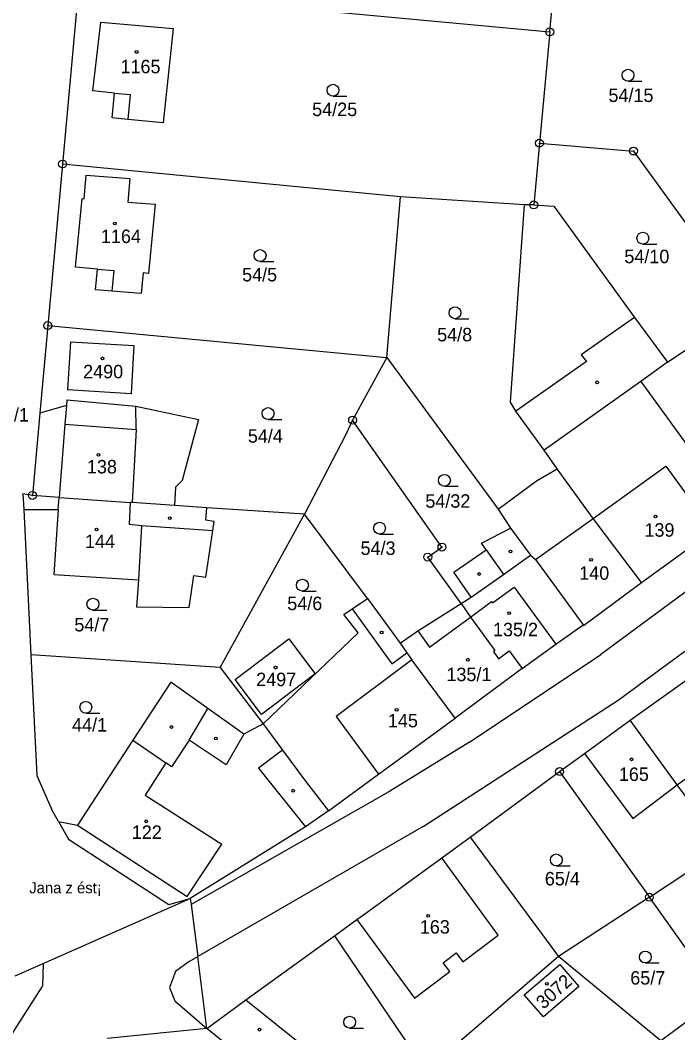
# Model space of a CAD drawing. Extents: x -735249 to -729401, y -1124843 to -1121828.
# Drawn here: x -734439.6 to -734356.5, y -1122803 to -1122675.1 of the extents above; entities that cross this region are included whole.
import ezdxf

# ---------------------------------------------------------------- set-up
doc = ezdxf.new("R2010")
doc.units = 0
for name, color, linetype in [('Vrstva 1', 7, 'Continuous'), ('Vrstva 15', 7, 'Continuous'), ('Vrstva 18', 7, 'Continuous'), ('Vrstva 19', 7, 'Continuous'), ('Vrstva 25', 7, 'Continuous'), ('Vrstva 4', 7, 'Continuous')]:
    doc.layers.add(name, color=color, linetype=linetype)

msp = doc.modelspace()

# ---------------------------------------------------------------- linework, layer by layer
at = {"layer": 'Vrstva 1'}
for points in [[(-734432.18, -1122671.05), (-734434.21, -1122693.28)], [(-734432.18, -1122671.05), (-734372.64, -1122676.6)], [(-734372.64, -1122676.6), (-734372.09, -1122670.63)], [(-734430.4, -1122684.05), (-734429.37, -1122675.37)], [(-734429.37, -1122675.37), (-734420.23, -1122676.17)], [(-734420.23, -1122676.17), (-734421.49, -1122688.08)], [(-734372.64, -1122676.6), (-734373.94, -1122690.65)], [(-734427.63, -1122684.32), (-734430.4, -1122684.05)], [(-734427.94, -1122687.45), (-734427.63, -1122684.32)], [(-734425.97, -1122687.64), (-734427.94, -1122687.45)], [(-734421.49, -1122688.08), (-734425.97, -1122687.64)], [(-734373.94, -1122690.65), (-734374.66, -1122698.44)], [(-734373.94, -1122690.65), (-734362.05, -1122691.64)], [(-734362.05, -1122691.64), (-734347.65, -1122711.53)], [(-734434.21, -1122693.28), (-734436.07, -1122713.68)], [(-734391.49, -1122697.42), (-734434.21, -1122693.28)], [(-734431.47, -1122697.66), (-734431.24, -1122694.67)], [(-734431.24, -1122694.67), (-734425.71, -1122695.09)], [(-734425.71, -1122695.09), (-734425.94, -1122698.08)], [(-734432.56, -1122706.31), (-734431.72, -1122697.64)], [(-734431.72, -1122697.64), (-734431.47, -1122697.66)], [(-734425.94, -1122698.08), (-734422.49, -1122698.34)], [(-734422.49, -1122698.34), (-734423.34, -1122707.1)], [(-734393.23, -1122717.71), (-734391.49, -1122697.42)], [(-734375.82, -1122698.42), (-734391.49, -1122697.42)], [(-734377.58, -1122723.36), (-734375.82, -1122698.42)], [(-734374.66, -1122698.44), (-734375.82, -1122698.42)], [(-734374.66, -1122698.44), (-734372.12, -1122698.59)], [(-734372.12, -1122698.59), (-734361.93, -1122712.65)], [(-734429.8, -1122706.55), (-734432.56, -1122706.31)], [(-734430.03, -1122709.15), (-734429.8, -1122706.55)], [(-734424.04, -1122707.03), (-734424.29, -1122709.65)], [(-734423.34, -1122707.1), (-734424.04, -1122707.03)], [(-734427.97, -1122709.33), (-734430.03, -1122709.15)], [(-734424.29, -1122709.65), (-734427.97, -1122709.33)], [(-734436.07, -1122713.68), (-734437.08, -1122724.76)], [(-734436.07, -1122713.68), (-734393.23, -1122717.71)], [(-734361.93, -1122712.65), (-734357.74, -1122718.32)], [(-734433.22, -1122715.73), (-734433.59, -1122721.81)], [(-734433.22, -1122715.73), (-734425.2, -1122716.2)], [(-734425.2, -1122716.2), (-734425.56, -1122722.29)], [(-734357.74, -1122718.32), (-734354.18, -1122715.91)], [(-734393.23, -1122717.71), (-734397.55, -1122725.62)], [(-734393.23, -1122717.71), (-734379.16, -1122736.87)], [(-734357.74, -1122718.32), (-734361.11, -1122720.73)], [(-734361.11, -1122720.73), (-734349.28, -1122737.03)], [(-734425.56, -1122722.29), (-734433.59, -1122721.81)], [(-734433.72, -1122723.78), (-734437.08, -1122724.76)], [(-734433.66, -1122723.06), (-734433.72, -1122723.78)], [(-734433.66, -1122723.06), (-734424.94, -1122723.84)], [(-734424.94, -1122723.84), (-734417.02, -1122725.52)], [(-734376.91, -1122724.48), (-734377.58, -1122723.36)], [(-734437.08, -1122724.76), (-734438.02, -1122735.13)], [(-734373.34, -1122729.41), (-734376.91, -1122724.48)], [(-734417.02, -1122725.52), (-734419.09, -1122733.26)], [(-734397.55, -1122725.62), (-734398.41, -1122727.42)], [(-734386.26, -1122741.65), (-734397.55, -1122725.62)], [(-734398.41, -1122727.42), (-734403.63, -1122737.49)], [(-734371.69, -1122731.77), (-734373.34, -1122729.41)], [(-734374.32, -1122733.28), (-734371.69, -1122731.77)], [(-734367.15, -1122738.03), (-734371.69, -1122731.77)], [(-734419.92, -1122734.07), (-734420.08, -1122736.41)], [(-734419.09, -1122733.26), (-734419.92, -1122734.07)], [(-734379.16, -1122736.87), (-734374.32, -1122733.28)], [(-734438.02, -1122735.13), (-734439.22, -1122734.94)], [(-734439.22, -1122734.94), (-734439.12, -1122736.89)], [(-734434.65, -1122735.39), (-734438.02, -1122735.13)], [(-734434.65, -1122735.39), (-734425.66, -1122736.02)], [(-734425.42, -1122736.04), (-734425.66, -1122736.02)], [(-734420.08, -1122736.41), (-734425.42, -1122736.04)], [(-734415.99, -1122736.7), (-734420.08, -1122736.41)], [(-734416.1, -1122738.26), (-734415.99, -1122736.7)], [(-734403.63, -1122737.49), (-734415.99, -1122736.7)], [(-734439.12, -1122736.89), (-734438.2, -1122755.24)], [(-734439.12, -1122736.89), (-734434.76, -1122736.92)], [(-734434.76, -1122736.92), (-734435.32, -1122745.1)], [(-734414.31, -1122756.86), (-734403.63, -1122737.49)], [(-734395.67, -1122748.13), (-734403.63, -1122737.49)], [(-734379.16, -1122736.87), (-734377.59, -1122739.25)], [(-734415.06, -1122738.41), (-734416.1, -1122738.26)], [(-734415.23, -1122739.57), (-734415.06, -1122738.41)], [(-734381.27, -1122741.16), (-734377.59, -1122739.25)], [(-734377.59, -1122739.25), (-734375.05, -1122742.69)], [(-734361.04, -1122746.12), (-734367.15, -1122738.03)], [(-734416.1, -1122745.46), (-734415.23, -1122739.57)], [(-734361.04, -1122746.12), (-734352.01, -1122739.61)], [(-734388.05, -1122742.91), (-734386.26, -1122741.65)], [(-734380.66, -1122742), (-734381.27, -1122741.16)], [(-734383.84, -1122748.78), (-734388.05, -1122742.91)], [(-734384.75, -1122744.82), (-734380.66, -1122742)], [(-734375.05, -1122742.69), (-734374.44, -1122743.22)], [(-734374.44, -1122743.22), (-734368.41, -1122751.47)], [(-734435.32, -1122745.1), (-734424.6, -1122745.8)], [(-734418.19, -1122749.28), (-734417.63, -1122745.24)], [(-734417.63, -1122745.24), (-734416.1, -1122745.46)], [(-734382.55, -1122747.99), (-734384.75, -1122744.82)], [(-734424.6, -1122745.8), (-734424.87, -1122749.21)], [(-734368.37, -1122751.54), (-734361.04, -1122746.12)], [(-734397.61, -1122749.45), (-734395.67, -1122748.13)], [(-734395.67, -1122748.13), (-734391.56, -1122753.79)], [(-734383.84, -1122748.78), (-734382.55, -1122747.99)], [(-734424.87, -1122749.21), (-734418.19, -1122749.28)], [(-734398.66, -1122750.17), (-734397.61, -1122749.45)], [(-734389.3, -1122752.22), (-734383.84, -1122748.78)], [(-734383.84, -1122748.78), (-734382.66, -1122750.49)], [(-734396.85, -1122752.46), (-734398.66, -1122750.17)], [(-734382.66, -1122750.49), (-734379.57, -1122754.71)], [(-734371.85, -1122753.91), (-734368.41, -1122751.47)], [(-734368.37, -1122751.54), (-734368.41, -1122751.47)], [(-734412.41, -1122758.37), (-734405.63, -1122753.23)], [(-734408.85, -1122763.98), (-734396.85, -1122752.46)], [(-734405.63, -1122753.23), (-734402.29, -1122757.64)], [(-734391.56, -1122753.79), (-734389.3, -1122752.22)], [(-734391.56, -1122753.79), (-734390.68, -1122755.01)], [(-734376.13, -1122756.99), (-734371.85, -1122753.91)], [(-734414.31, -1122756.86), (-734438.2, -1122755.24)], [(-734438.2, -1122755.24), (-734437.48, -1122770.51)], [(-734390.68, -1122755.01), (-734390.05, -1122755.88)], [(-734384.59, -1122763.26), (-734390.05, -1122755.88)], [(-734379.57, -1122754.71), (-734379.75, -1122754.84)], [(-734379.75, -1122754.84), (-734379.1, -1122755.74)], [(-734379.1, -1122755.74), (-734377.76, -1122754.76)], [(-734377.76, -1122754.76), (-734376.13, -1122756.99)], [(-734414.31, -1122756.86), (-734408.85, -1122763.98)], [(-734376.13, -1122756.99), (-734384.59, -1122763.26)], [(-734409.07, -1122762.78), (-734412.41, -1122758.37)], [(-734402.29, -1122757.64), (-734409.07, -1122762.78)], [(-734362.48, -1122763.52), (-734354.96, -1122758.14)], [(-734420.52, -1122758.71), (-734425.32, -1122766.05)], [(-734415.84, -1122762.04), (-734420.52, -1122758.71)], [(-734411.28, -1122765.29), (-734415.84, -1122762.04)], [(-734394.27, -1122770.33), (-734384.59, -1122763.26)], [(-734368.23, -1122767.73), (-734362.48, -1122763.52)], [(-734356.55, -1122771.67), (-734362.48, -1122763.52)], [(-734408.85, -1122763.98), (-734411.28, -1122765.29)], [(-734408.85, -1122763.98), (-734406.4, -1122767.28)], [(-734425.32, -1122766.05), (-734432.32, -1122776.78)], [(-734406.4, -1122767.28), (-734403.36, -1122771.38)], [(-734371.39, -1122770), (-734368.23, -1122767.73)], [(-734437.48, -1122770.51), (-734435.55, -1122774.82)], [(-734400.61, -1122774.95), (-734394.27, -1122770.33)], [(-734382.69, -1122778.29), (-734371.39, -1122770)], [(-734371.39, -1122770), (-734360.05, -1122785.87)], [(-734403.36, -1122771.38), (-734400.61, -1122774.95)], [(-734353.04, -1122776.37), (-734356.55, -1122771.67)], [(-734434.73, -1122776.29), (-734435.55, -1122774.82)], [(-734400.61, -1122774.95), (-734403.51, -1122776.97)], [(-734434.73, -1122776.29), (-734432.32, -1122776.78)], [(-734434.73, -1122776.29), (-734433.48, -1122778.53)], [(-734403.51, -1122776.97), (-734418.07, -1122786.04)], [(-734433.48, -1122778.53), (-734420.78, -1122786.79)], [(-734386.29, -1122780.89), (-734382.69, -1122778.29)], [(-734382.69, -1122778.29), (-734371.55, -1122793.35)], [(-734360.05, -1122785.87), (-734350.6, -1122779.63)], [(-734396.19, -1122788.07), (-734386.29, -1122780.89)], [(-734436.67, -1122794.23), (-734418.07, -1122786.04)], [(-734420.78, -1122786.79), (-734418.07, -1122786.04)], [(-734418.07, -1122786.04), (-734417.97, -1122786.8)], [(-734360.05, -1122785.87), (-734371.55, -1122793.35)], [(-734351.04, -1122798.44), (-734360.05, -1122785.87)], [(-734417.97, -1122786.8), (-734417.13, -1122793.35)], [(-734399.84, -1122790.72), (-734397.01, -1122788.66)], [(-734397.01, -1122788.66), (-734396.19, -1122788.07)], [(-734411.06, -1122798.82), (-734399.84, -1122790.72)], [(-734399.84, -1122790.72), (-734388.28, -1122807.79)], [(-734440.18, -1122795.78), (-734436.67, -1122794.23)], [(-734415.96, -1122802.45), (-734417.13, -1122793.35)], [(-734371.55, -1122793.35), (-734388.28, -1122807.79)], [(-734358.6, -1122803.99), (-734371.55, -1122793.35)], [(-734375.85, -1122798.2), (-734371.38, -1122794.36)], [(-734371.38, -1122794.36), (-734368.97, -1122797.13)], [(-734368.97, -1122797.13), (-734373.41, -1122800.98)], [(-734415.96, -1122802.45), (-734411.06, -1122798.82)], [(-734411.06, -1122798.82), (-734403.37, -1122804.98)], [(-734373.41, -1122800.98), (-734375.85, -1122798.2)], [(-734354.44, -1122800.92), (-734358.6, -1122803.99)], [(-734415.96, -1122802.45), (-734428.59, -1122803.71)], [(-734407.15, -1122809.65), (-734415.96, -1122802.45)]]:
    msp.add_lwpolyline(points, dxfattribs=at)
at = {"layer": 'Vrstva 25'}
for points in [[(-734362.74, -1122682.82), (-734360.99, -1122682.82)], [(-734400.03, -1122684.71), (-734398.28, -1122684.71)], [(-734360.87, -1122703.39), (-734359.12, -1122703.39)], [(-734409.24, -1122705.59), (-734407.49, -1122705.59)], [(-734384.61, -1122712.81), (-734382.86, -1122712.81)], [(-734408.23, -1122725.54), (-734406.48, -1122725.54)], [(-734385.95, -1122733.97), (-734384.2, -1122733.97)], [(-734394.15, -1122740.01), (-734392.4, -1122740.01)], [(-734403.89, -1122747.21), (-734402.14, -1122747.21)], [(-734430.38, -1122749.61), (-734428.63, -1122749.61)], [(-734431.27, -1122762.63), (-734429.52, -1122762.63)], [(-734371.81, -1122781.9), (-734370.06, -1122781.9)], [(-734360.56, -1122794.16), (-734358.81, -1122794.16)], [(-734397.93, -1122802.39), (-734396.18, -1122802.39)]]:
    msp.add_lwpolyline(points, dxfattribs=at)
for centre, radius in [((-734372.64, -1122676.6), 0.5), ((-734372.64, -1122676.6), 0.032), ((-734424.85, -1122679.13), 0.175), ((-734362.74, -1122682.07), 0.75), ((-734400.03, -1122683.96), 0.75), ((-734373.94, -1122690.65), 0.5), ((-734373.94, -1122690.65), 0.032), ((-734362.05, -1122691.64), 0.5), ((-734362.05, -1122691.64), 0.032), ((-734434.21, -1122693.28), 0.5), ((-734434.21, -1122693.28), 0.032), ((-734374.66, -1122698.44), 0.5), ((-734374.66, -1122698.44), 0.032), ((-734427.6, -1122700.8), 0.175), ((-734360.87, -1122702.64), 0.75), ((-734409.24, -1122704.84), 0.75), ((-734384.61, -1122712.06), 0.75), ((-734436.07, -1122713.68), 0.5), ((-734436.07, -1122713.68), 0.032), ((-734429.16, -1122717.82), 0.175), ((-734366.64, -1122720.85), 0.175), ((-734408.23, -1122724.79), 0.75), ((-734397.55, -1122725.62), 0.5), ((-734397.55, -1122725.62), 0.032), ((-734429.68, -1122730.01), 0.175), ((-734385.95, -1122733.22), 0.75), ((-734438.02, -1122735.13), 0.5), ((-734438.02, -1122735.13), 0.032), ((-734420.65, -1122738.01), 0.175), ((-734359.27, -1122737.78), 0.175), ((-734429.92, -1122739.43), 0.175), ((-734394.15, -1122739.26), 0.75), ((-734386.26, -1122741.65), 0.5), ((-734386.26, -1122741.65), 0.032), ((-734388.05, -1122742.91), 0.5), ((-734388.05, -1122742.91), 0.032), ((-734377.61, -1122742.22), 0.175), ((-734367.42, -1122743.26), 0.175), ((-734381.56, -1122745.05), 0.175), ((-734403.89, -1122746.46), 0.75), ((-734430.38, -1122748.86), 0.75), ((-734377.78, -1122749.98), 0.175), ((-734393.88, -1122752.44), 0.175), ((-734382.99, -1122755.87), 0.175), ((-734407.28, -1122756.87), 0.175), ((-734431.27, -1122761.88), 0.75), ((-734391.99, -1122762.19), 0.175), ((-734420.44, -1122764.37), 0.175), ((-734414.83, -1122765.83), 0.175), ((-734362.29, -1122768.45), 0.175), ((-734371.39, -1122770), 0.5), ((-734371.39, -1122770), 0.032), ((-734405.06, -1122772.41), 0.175), ((-734423.63, -1122776.28), 0.175), ((-734371.81, -1122781.15), 0.75), ((-734360.05, -1122785.87), 0.5), ((-734360.05, -1122785.87), 0.032), ((-734387.99, -1122788.22), 0.175), ((-734360.56, -1122793.41), 0.75), ((-734373, -1122796.81), 0.175), ((-734397.93, -1122801.64), 0.75), ((-734409.33, -1122802.58), 0.175)]:
    msp.add_circle(centre, radius, dxfattribs=at)
at = {"layer": 'Vrstva 4'}
for points in [[(-734427.63, -1122684.32), (-734425.67, -1122684.52)], [(-734425.67, -1122684.52), (-734425.97, -1122687.64)], [(-734429.8, -1122706.55), (-734427.75, -1122706.72)], [(-734427.75, -1122706.72), (-734427.97, -1122709.33)], [(-734361.93, -1122712.65), (-734368.67, -1122717.36)], [(-734368.67, -1122717.36), (-734368.01, -1122718.21)], [(-734368.01, -1122718.21), (-734376.91, -1122724.48)], [(-734361.11, -1122720.73), (-734373.34, -1122729.41)], [(-734433.72, -1122723.78), (-734433.91, -1122726.14)], [(-734424.92, -1122726.8), (-734424.94, -1122723.84)], [(-734433.91, -1122726.14), (-734434.65, -1122735.39)], [(-734433.91, -1122726.14), (-734424.92, -1122726.8)], [(-734424.92, -1122726.8), (-734425.42, -1122736.04)], [(-734367.15, -1122738.03), (-734357.97, -1122731.44)], [(-734357.97, -1122731.44), (-734352.01, -1122739.61)], [(-734434.76, -1122736.92), (-734434.65, -1122735.39)], [(-734425.66, -1122736.02), (-734425.81, -1122738.77)], [(-734425.81, -1122738.77), (-734424.25, -1122738.91)], [(-734424.25, -1122738.91), (-734424.6, -1122745.8)], [(-734424.25, -1122738.91), (-734415.23, -1122739.57)], [(-734374.44, -1122743.22), (-734367.15, -1122738.03)], [(-734363.99, -1122760.98), (-734335.73, -1122740.21)], [(-734346.89, -1122741), (-734366.2, -1122755.2)], [(-734380.66, -1122742), (-734378.47, -1122745.12)], [(-734378.47, -1122745.12), (-734375.05, -1122742.69)], [(-734382.55, -1122747.99), (-734378.47, -1122745.12)], [(-734379.88, -1122748.69), (-734377.15, -1122746.7)], [(-734377.15, -1122746.7), (-734371.85, -1122753.91)], [(-734397.61, -1122749.45), (-734392.59, -1122756.4)], [(-734382.66, -1122750.49), (-734379.99, -1122748.54)], [(-734379.99, -1122748.54), (-734379.88, -1122748.69)], [(-734387.82, -1122754.27), (-734382.66, -1122750.49)], [(-734389.3, -1122752.22), (-734387.82, -1122754.27)], [(-734390.05, -1122755.88), (-734399.63, -1122763.05)], [(-734392.59, -1122756.4), (-734390.68, -1122755.01)], [(-734382.8, -1122766.29), (-734366.2, -1122755.2)], [(-734388.62, -1122776.94), (-734363.99, -1122760.98)], [(-734418.21, -1122766.02), (-734415.84, -1122762.04)], [(-734399.63, -1122763.05), (-734394.27, -1122770.33)], [(-734425.32, -1122766.05), (-734421.16, -1122768.91)], [(-734418.21, -1122766.02), (-734420.46, -1122769.38)], [(-734413.55, -1122769.14), (-734418.21, -1122766.02)], [(-734411.28, -1122765.29), (-734413.55, -1122769.14)], [(-734406.4, -1122767.28), (-734409.43, -1122769.58)], [(-734382.8, -1122766.29), (-734392.97, -1122772.54)], [(-734356.55, -1122771.67), (-734349.03, -1122766.19)], [(-734368.23, -1122767.73), (-734362.15, -1122775.92)], [(-734421.16, -1122768.91), (-734423.77, -1122772.98)], [(-734420.46, -1122769.38), (-734421.16, -1122768.91)], [(-734409.43, -1122769.58), (-734403.51, -1122776.97)], [(-734362.15, -1122775.92), (-734356.55, -1122771.67)], [(-734423.77, -1122772.98), (-734414.08, -1122779.18)], [(-734392.97, -1122772.54), (-734417.97, -1122786.8)], [(-734432.32, -1122776.78), (-734418.46, -1122785.79)], [(-734388.62, -1122776.94), (-734417.13, -1122793.35)], [(-734418.46, -1122785.79), (-734414.08, -1122779.18)], [(-734379.17, -1122790.65), (-734386.29, -1122780.89)], [(-734397.01, -1122788.66), (-734389.73, -1122798.61)], [(-734383.62, -1122794), (-734379.17, -1122790.65)], [(-734386.11, -1122794.15), (-734384.45, -1122792.89)], [(-734384.45, -1122792.89), (-734383.62, -1122794)], [(-734436.67, -1122794.23), (-734436.74, -1122797.06)], [(-734418.19, -1122793.96), (-734419.95, -1122795.25)], [(-734418.19, -1122793.96), (-734417.13, -1122793.35)], [(-734385.28, -1122795.25), (-734386.11, -1122794.15)], [(-734419.95, -1122795.25), (-734420.68, -1122797.27)], [(-734389.73, -1122798.61), (-734385.28, -1122795.25)], [(-734436.74, -1122797.06), (-734445.3, -1122810.35)], [(-734420.68, -1122797.27), (-734420.04, -1122798.95)], [(-734420.04, -1122798.95), (-734415.96, -1122802.45)]]:
    msp.add_lwpolyline(points, dxfattribs=at)

# ---------------------------------------------------------------- texts
at = {"layer": 'Vrstva 15'}
msp.add_text('Jana z ést¡', height=1.39999, dxfattribs=at).set_placement((-734438.42, -1122785.37))
at = {"layer": 'Vrstva 18'}
for s, p in [('54/15', (-734365.22, -1122685.45)), ('54/25', (-734402.66, -1122687.23)), ('54/10', (-734363.21, -1122705.8)), ('54/5', (-734411.52, -1122708.1)), ('54/8', (-734386.87, -1122715.67)), ('371/1', (-734444.15, -1122725.8)), ('54/4', (-734410.79, -1122728.47)), ('54/32', (-734388.36, -1122736.68)), ('54/3', (-734396.55, -1122742.64)), ('54/6', (-734405.81, -1122749.61)), ('54/7', (-734432.72, -1122752.3)), ('44/1', (-734433.01, -1122764.95)), ('65/4', (-734373.26, -1122784.37)), ('65/7', (-734362.46, -1122796.89))]:
    msp.add_text(s, height=1.7, dxfattribs=at).set_placement(p)
at = {"layer": 'Vrstva 19'}
for s, p in [('1165', (-734426.89, -1122681.82)), ('1164', (-734429.36, -1122703.26)), ('2490', (-734431.61, -1122720.34)), ('138', (-734431.13, -1122732.35)), ('139', (-734360.67, -1122740.34)), ('144', (-734431.37, -1122741.77)), ('140', (-734368.91, -1122745.78)), ('135/2', (-734379.81, -1122752.91)), ('135/1', (-734385.7, -1122758.58)), ('2497', (-734409.74, -1122759.21)), ('145', (-734393.09, -1122764.41)), ('165', (-734363.9, -1122771.18)), ('122', (-734425.46, -1122778.5)), ('163', (-734389.06, -1122790.46))]:
    msp.add_text(s, height=1.7, dxfattribs=at).set_placement(p)
msp.add_text('3072', height=1.7, rotation=42.00033, dxfattribs=at).set_placement((-734373.426, -1122800.088))

doc.saveas('drawing.dxf')
